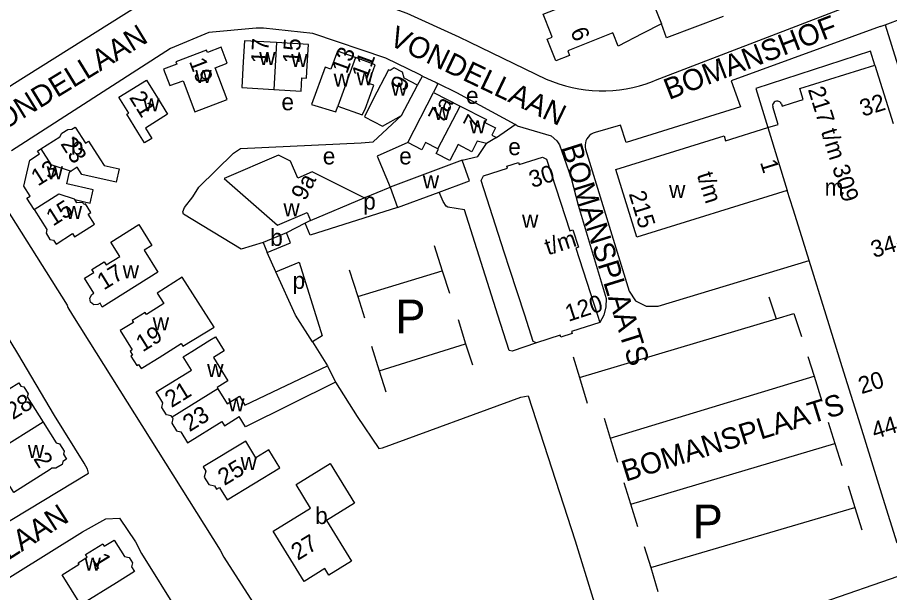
# Model space of a CAD drawing. Extents: x 161141 to 163125, y 381621 to 383200.
# Drawn here: x 161599.7 to 161806, y 382367.8 to 382503.8 of the extents above; entities that cross this region are included whole.
import ezdxf

# ---------------------------------------------------------------- set-up
doc = ezdxf.new("R2010")
doc.units = 0
for name, color, linetype in [('BLT_Basislijn', 7, 'Continuous'), ('BLT_Bebouwing', 7, 'Continuous'), ('BLT_Centroide', 7, 'Continuous'), ('BLT_Huisnummer', 7, 'Continuous'), ('BLT_Huisnummer_reeks', 7, 'Continuous'), ('BLT_Huisnummer_zonder_bebouwing', 7, 'Continuous'), ('BLT_Onderverdeling_panden', 7, 'Continuous'), ('BLT_Straatnaam', 7, 'Continuous'), ('BLT_Tekst_parkeren', 7, 'Continuous')]:
    doc.layers.add(name, color=color, linetype=linetype)

msp = doc.modelspace()

# ---------------------------------------------------------------- linework, layer by layer
at = {"layer": 'BLT_Basislijn'}
for p, q in [((161750.63, 382488.92), (161802.17, 382508.77)), ((161753.25, 382498.96), (161752, 382502.29)), ((161766.61, 382503.97), (161753.25, 382498.96)), ((161803.77, 382501.66), (161804.9, 382502.06)), ((161804.9, 382502.06), (161809.14, 382503.58)), ((161803.77, 382501.66), (161768.52, 382488.78)), ((161704.11, 382499.16), (161706.71, 382497.91)), ((161706.71, 382497.91), (161724.74, 382489.21)), ((161694.33, 382487.72), (161695.54, 382489.92)), ((161699.15, 382488.18), (161698.08, 382486.06)), ((161768.52, 382488.78), (161770.69, 382482.63)), ((161713.01, 382475.39), (161717.41, 382478.44)), ((161717.88, 382478.18), (161717.41, 382478.44)), ((161742.36, 382478.33), (161736.34, 382476.59)), ((161681.72, 382461.11), (161687.82, 382463.64)), ((161667.78, 382455.1), (161663.3, 382452.86)), ((161669.05, 382455.74), (161667.78, 382455.1)), ((161698.25, 382449.88), (161700.17, 382443.88)), ((161678.19, 382444.05), (161680.21, 382437.75)), ((161680.21, 382437.75), (161700.17, 382443.88)), ((161700.17, 382443.88), (161701.87, 382438.59)), ((161680.21, 382437.75), (161681.81, 382432.76)), ((161777.44, 382437.69), (161779.16, 382432.51)), ((161599.76, 382424.3), (161594.18, 382433.33)), ((161703.91, 382432.35), (161705.66, 382426.58)), ((161732.6, 382418.6), (161779.16, 382432.51)), ((161779.16, 382432.51), (161783.33, 382433.75)), ((161783.33, 382433.75), (161785.16, 382428.34)), ((161683.42, 382426.04), (161685.24, 382420.21)), ((161685.24, 382420.21), (161705.66, 382426.58)), ((161705.66, 382426.58), (161707.31, 382421.61)), ((161608.43, 382409.62), (161599.76, 382424.3)), ((161786.63, 382423.61), (161788.1, 382418.91)), ((161731.11, 382423.49), (161732.6, 382418.6)), ((161685.24, 382420.21), (161686.8, 382415.23)), ((161732.6, 382418.6), (161734.46, 382412.53)), ((161739.88, 382404.31), (161788.1, 382418.91)), ((161788.1, 382418.91), (161789.93, 382413.04)), ((161615.5, 382398.39), (161608.43, 382409.62)), ((161738.44, 382409.04), (161739.88, 382404.31)), ((161791.48, 382408.08), (161793.05, 382403.03)), ((161739.88, 382404.31), (161741.62, 382398.6)), ((161744.79, 382388.7), (161793.05, 382403.03)), ((161793.05, 382403.03), (161794.69, 382397.78)), ((161616.3, 382396.95), (161615.5, 382398.39)), ((161616.52, 382395.99), (161616.3, 382396.95)), ((161593.52, 382382.1), (161616.52, 382395.99)), ((161744.79, 382388.7), (161743.22, 382393.74)), ((161796.18, 382392.99), (161797.77, 382387.89)), ((161746.47, 382383.29), (161744.79, 382388.7)), ((161749.48, 382373.68), (161797.77, 382387.89)), ((161797.77, 382387.89), (161799.43, 382382.58)), ((161747.96, 382378.64), (161749.48, 382373.68)), ((161749.48, 382373.68), (161751.19, 382368.04))]:
    msp.add_line(p, q, dxfattribs=at)
for points in [[(161592.45, 382483.87), (161593.86, 382484.74), (161598.38, 382487.82), (161638.41, 382513.09)], [(161673.38, 382511.56), (161691.77, 382504.77), (161704.11, 382499.16)], [(161804.9, 382502.06), (161818.44, 382458.78), (161819.41, 382455.87)], [(161695.54, 382489.92), (161694.82, 382490.26), (161686.86, 382494.17), (161669.56, 382499.95), (161657.92, 382501.22), (161656.16, 382501.22), (161644.97, 382500.18), (161635.91, 382496.42), (161598.31, 382472.23)], [(161802.49, 382492.49), (161801.46, 382495.78), (161774.33, 382487), (161777.22, 382477.72)], [(161695.54, 382489.92), (161698.76, 382488.38), (161699.15, 382488.18)], [(161717.41, 382478.44), (161703.61, 382485.97), (161699.15, 382488.18)], [(161724.74, 382489.21), (161726.23, 382488.59), (161727.75, 382488.04), (161729.3, 382487.57), (161730.87, 382487.18), (161732.45, 382486.86), (161734.05, 382486.63), (161735.66, 382486.47), (161737.27, 382486.39), (161738.89, 382486.4), (161740.5, 382486.48), (161742.11, 382486.64), (161743.71, 382486.89), (161745.29, 382487.21), (161746.86, 382487.61), (161748.4, 382488.08), (161749.92, 382488.63), (161750.63, 382488.92)], [(161770.69, 382482.63), (161743.7, 382474.22), (161742.36, 382478.33)], [(161652.49, 382472.8), (161681.01, 382474.15), (161683.86, 382474.38), (161690.57, 382480.62)], [(161717.88, 382478.18), (161725.91, 382475.79), (161727.31, 382474.56), (161727.92, 382473.65), (161730.69, 382465.8), (161732.29, 382459.36), (161738.98, 382437.29), (161738.89, 382435.37), (161738.4, 382433.33), (161737.44, 382431.64)], [(161736.34, 382476.59), (161735.87, 382476.42), (161735.42, 382476.18), (161735.02, 382475.87), (161734.67, 382475.5), (161734.39, 382475.08), (161734.17, 382474.62), (161734.03, 382474.13), (161733.97, 382473.62), (161733.99, 382473.12), (161734.08, 382472.63)], [(161692.02, 382474.22), (161684.79, 382470.93), (161687.82, 382463.64)], [(161704.87, 382470.02), (161708.59, 382470.9), (161710.63, 382473.94)], [(161657.79, 382450.53), (161652.63, 382449.01), (161638.94, 382457.29), (161638.85, 382457.77), (161639.23, 382458.82), (161641.16, 382461.36), (161642.58, 382463.6), (161650.79, 382471.68), (161652.49, 382472.8)], [(161734.08, 382472.63), (161744.4, 382439.02), (161745.9, 382436.75), (161748.39, 382435.53), (161751.26, 382435.53), (161786.95, 382446.27)], [(161595.84, 382460.72), (161596.92, 382458.74), (161611.47, 382435.7), (161611.61, 382435.15), (161612.76, 382433.33), (161647.66, 382377.83), (161648.55, 382376.12), (161656.88, 382363.14), (161666.97, 382346.69), (161667.98, 382345.4), (161674.24, 382335.63), (161677.56, 382331.37), (161683.55, 382324.85), (161687.86, 382320.54), (161693.76, 382315.92), (161698.71, 382312.8), (161700.46, 382311.71), (161704.92, 382309.44), (161714.05, 382305.43), (161718.43, 382303.74), (161719.44, 382303.14), (161728.38, 382299.55)], [(161722.43, 382426.8), (161716.72, 382424.88), (161715.97, 382425), (161713.34, 382433.33), (161705.47, 382458.28), (161701.51, 382458.93), (161701.14, 382459.17), (161700.43, 382460.22), (161699.45, 382462.48)], [(161689.62, 382458.8), (161668.97, 382452.27)], [(161668.97, 382452.27), (161667.78, 382455.1)], [(161660.84, 382443.61), (161658.79, 382448.17)], [(161660.84, 382443.61), (161666.31, 382445.93)], [(161666.31, 382445.93), (161671.75, 382428.49), (161669.45, 382427.03)], [(161669.45, 382427.03), (161665.46, 382433.33), (161660.84, 382443.61)], [(161669.45, 382427.03), (161673.01, 382421.4)], [(161674.9, 382417.55), (161680.08, 382409.37), (161685.15, 382401.83), (161686.05, 382401.99), (161718.73, 382414), (161720.52, 382414.27), (161731.64, 382380.01), (161739.94, 382352.91), (161740.26, 382352.11), (161740.58, 382351.85), (161741.6, 382351.66), (161748.23, 382349.34), (161750.34, 382349.3), (161754.35, 382350.52)], [(161528.05, 382327.91), (161615.1, 382382.15), (161620.61, 382385.22), (161623.8, 382385.38), (161627.62, 382379.73), (161629.02, 382376.98), (161637.76, 382362.96), (161638.42, 382362.17), (161644.65, 382351.89), (161650.81, 382342.64), (161652.63, 382339.52), (161652.63, 382339.2), (161655.66, 382334.19)], [(161810, 382372.25), (161788.1, 382364.7), (161784.08, 382357.84), (161793.69, 382312.24)]]:
    msp.add_lwpolyline(points, dxfattribs=at)
at = {"layer": 'BLT_Bebouwing'}
for p, q in [((161802.49, 382492.49), (161806.79, 382478.69)), ((161692.02, 382474.22), (161698.08, 382486.06)), ((161698.08, 382486.06), (161704.43, 382482.8)), ((161713.01, 382475.39), (161710.63, 382473.94)), ((161712.81, 382475.49), (161713.01, 382475.39)), ((161611.4, 382464.39), (161612.03, 382467.22)), ((161783.17, 382458.44), (161781.78, 382462.88)), ((161669.05, 382455.74), (161681.72, 382461.11)), ((161784.82, 382453.13), (161783.17, 382458.44)), ((161663.3, 382452.86), (161657.79, 382450.53)), ((161786.95, 382446.27), (161784.82, 382453.13)), ((161657.79, 382450.53), (161658.79, 382448.17)), ((161716.19, 382444.16), (161714.85, 382448.28)), ((161653.51, 382412.09), (161673.01, 382421.4)), ((161799.07, 382407.35), (161795.17, 382419.88)), ((161804.47, 382390.03), (161799.07, 382407.35)), ((161807.77, 382379.42), (161804.47, 382390.03))]:
    msp.add_line(p, q, dxfattribs=at)
for points in [[(161740.65, 382530.6), (161750.13, 382506.95), (161752, 382502.29)], [(161727.02, 382493.48), (161724.95, 382498.65), (161726.18, 382499.14), (161725.84, 382500), (161724.02, 382504.53), (161728.66, 382506.39), (161735.15, 382508.99), (161728.42, 382525.79), (161735.08, 382528.46)], [(161752, 382502.29), (161747.55, 382500), (161741.81, 382496.98), (161740.59, 382500), (161740.52, 382500.17), (161740.1, 382500), (161729.85, 382495.9), (161730.29, 382494.79), (161727.02, 382493.48)], [(161660.98, 382497.83), (161653.41, 382498.27), (161653.12, 382493.28), (161652.77, 382487.19), (161660.33, 382486.74)], [(161660.33, 382486.74), (161666.8, 382486.35), (161666.98, 382489.47), (161668.07, 382489.4), (161668.25, 382492.4), (161668.54, 382497.39), (161660.98, 382497.83)], [(161649.32, 382484.39), (161646.43, 382491.89), (161649.3, 382492.99), (161647.85, 382496.77), (161644.62, 382495.52), (161644.41, 382496.06), (161637.17, 382493.28), (161637.37, 382492.75), (161634.22, 382491.54), (161635.71, 382487.65), (161638.86, 382488.81), (161641.68, 382481.46), (161649.32, 382484.39)], [(161679.69, 382494.28), (161675.42, 382495.83), (161673.85, 382491.51), (161672.47, 382492.01), (161669.27, 382483.15), (161675.01, 382481.47), (161675.51, 382482.83)], [(161675.51, 382482.83), (161681.25, 382480.72), (161681.92, 382482.07), (161683.99, 382487.73), (161682.74, 382488.19), (161684.34, 382492.59), (161679.69, 382494.28)], [(161694.33, 382487.72), (161691.19, 382489.38), (161690.74, 382490.84), (161688.84, 382491.85), (161687.83, 382491.22), (161687.49, 382491.4), (161683.73, 382484.28), (161681.82, 382480.3), (161686.07, 382478.05), (161690.57, 382480.62)], [(161783.04, 382483.59), (161785.54, 382484.36), (161784.73, 382486.96), (161802.49, 382492.49)], [(161632.83, 382484.73), (161635.23, 382480.91), (161629.95, 382477.58), (161631.49, 382475.11), (161629.77, 382474.11), (161628.21, 382476.63), (161625.57, 382480.88), (161626.02, 382481.16), (161623.68, 382484.93), (161630.19, 382488.98), (161632.83, 382484.73)], [(161690.57, 382480.62), (161694.33, 382487.72)], [(161780.39, 382483.32), (161780.25, 382483.57), (161780.05, 382483.78), (161779.79, 382483.93), (161779.51, 382484), (161779.22, 382484), (161778.94, 382483.91), (161778.7, 382483.76), (161778.5, 382483.54), (161778.37, 382483.28), (161778.32, 382482.99), (161778.35, 382482.7), (161778.36, 382482.66)], [(161780.39, 382483.32), (161780.54, 382482.81), (161783.04, 382483.59)], [(161704.43, 382482.8), (161710.61, 382479.61), (161710.27, 382478.94), (161712.8, 382477.63), (161711.93, 382475.94), (161712.81, 382475.49)], [(161777.22, 382477.72), (161779.66, 382478.48), (161778.36, 382482.66)], [(161605.26, 382472.7), (161609.73, 382475.54), (161610.17, 382476.38), (161611.59, 382477.28), (161612.54, 382477.32), (161613.39, 382477.86), (161615.79, 382474.08), (161616.54, 382474.55), (161619.22, 382470.34), (161620.2, 382468.79), (161623.73, 382468.01), (161623.02, 382464.82), (161614.91, 382466.63), (161613.82, 382468.36), (161612.38, 382467.44)], [(161781.78, 382462.88), (161746.23, 382451.81), (161741.24, 382467.85), (161766.82, 382475.81), (161767.19, 382474.6), (161777.22, 382477.72)], [(161699.16, 382472.69), (161696.23, 382474.21), (161695.33, 382472.49), (161692.02, 382474.22)], [(161707.17, 382471.96), (161703.91, 382473.72), (161701.93, 382469.92), (161698.75, 382471.58), (161699.29, 382472.62)], [(161710.63, 382473.94), (161708.46, 382474.55), (161707.17, 382471.96)], [(161603.69, 382458.32), (161601.96, 382461.04), (161602.74, 382461.53), (161601.24, 382463.88), (161602.62, 382470.03), (161604.91, 382471.49), (161604.46, 382472.19), (161605.26, 382472.7)], [(161681.72, 382461.11), (161669.39, 382467.24), (161665.99, 382465.8), (161664.31, 382469.77), (161661.46, 382471.18), (161648.56, 382465.71), (161661.18, 382454.66), (161668.24, 382457.65), (161669.05, 382455.74)], [(161699.29, 382472.62), (161699.16, 382472.69)], [(161704.87, 382470.02), (161687.82, 382463.64)], [(161699.45, 382462.48), (161706.65, 382465.17), (161704.87, 382470.02)], [(161714.85, 382448.28), (161709.35, 382465.25), (161709.91, 382466.34), (161715.57, 382468.17), (161715.43, 382468.61), (161718.18, 382469.5), (161718.36, 382468.96), (161723.92, 382470.76), (161724.86, 382470.29), (161730.36, 382453.32)], [(161612.38, 382467.44), (161612.03, 382467.22)], [(161613.24, 382460.71), (161616.92, 382459.89), (161617.62, 382463.01), (161611.4, 382464.39)], [(161687.82, 382463.64), (161689.62, 382458.8)], [(161603.69, 382458.32), (161606.68, 382453.62), (161606.49, 382452.74), (161607.4, 382451.3), (161608.24, 382451.11), (161608.84, 382450.17), (161612.74, 382452.65), (161613.21, 382451.91), (161617.43, 382454.59), (161617.94, 382454.91), (161616.45, 382457.26), (161617.08, 382457.66), (161615.76, 382459.73), (161615.44, 382459.52), (161615.13, 382460.01), (161613.72, 382459.95), (161613.24, 382460.71)], [(161689.62, 382458.8), (161699.45, 382462.48)], [(161658.79, 382448.17), (161664.29, 382450.5), (161663.3, 382452.86)], [(161730.36, 382453.32), (161731.08, 382453.55), (161732.42, 382449.42), (161731.75, 382449.2)], [(161731.75, 382449.2), (161736.89, 382433.33), (161737.44, 382431.64)], [(161795.17, 382419.88), (161790.98, 382433.33), (161786.95, 382446.27)], [(161638.65, 382442.35), (161632.77, 382438.58), (161634.31, 382436.1), (161630.19, 382433.56), (161629.94, 382433.97), (161626.87, 382432.08), (161627.14, 382431.66), (161623.98, 382429.71), (161626.8, 382425.15), (161626.35, 382424.88), (161626.95, 382423.91), (161626.55, 382423.66), (161627.93, 382421.43), (161628.35, 382421.68), (161628.93, 382420.75), (161629.36, 382421.01), (161633.19, 382423.38)], [(161633.19, 382423.38), (161638.45, 382426.63), (161638.83, 382426.02), (161646.21, 382430.57), (161638.65, 382442.35)], [(161722.43, 382426.8), (161721.7, 382427.17), (161719.7, 382433.33), (161716.19, 382444.16)], [(161737.44, 382431.64), (161730.74, 382429.47), (161730.9, 382429.01), (161728.23, 382428.14), (161728.07, 382428.62), (161722.43, 382426.8)], [(161636.26, 382409.21), (161636.05, 382409.55), (161634.96, 382409.81), (161633.88, 382411.57), (161634.12, 382412.61), (161632.52, 382415.2), (161640.86, 382420.35), (161638.9, 382423.52), (161640.97, 382424.8), (161645.23, 382427.43), (161646.55, 382428.24), (161648.59, 382424.93), (161646.05, 382423.36), (161649.46, 382417.84), (161646.91, 382416.26), (161647.12, 382415.92)], [(161673.01, 382421.4), (161674.9, 382417.55)], [(161674.9, 382417.55), (161653.67, 382406.96), (161652.18, 382409.37)], [(161592.91, 382400.04), (161589.27, 382405.91), (161588.17, 382405.23), (161582.63, 382414.18), (161587.52, 382417.21), (161590.9, 382411.74), (161593.11, 382413.13), (161600.04, 382417.35), (161600.51, 382416.6), (161601.18, 382416.45), (161602.21, 382414.8), (161602.04, 382414.08), (161605.79, 382408.1)], [(161647.12, 382415.92), (161649.28, 382412.41), (161652.2, 382414.21), (161653.51, 382412.09)], [(161636.26, 382409.21), (161636.45, 382408.9), (161636.2, 382407.83), (161637.31, 382406.03), (161638.33, 382405.79), (161639.92, 382403.21), (161648.06, 382408.24), (161648.69, 382407.22), (161652.18, 382409.37)], [(161605.79, 382408.1), (161608.89, 382403.15), (161609.67, 382402.97), (161610.76, 382401.23), (161610.6, 382400.52), (161611.33, 382399.35), (161610.41, 382398.77), (161610.25, 382398.09), (161608.8, 382397.18), (161607.87, 382397.15), (161607.42, 382396.86), (161598.86, 382391.46), (161596.11, 382395.88), (161593.79, 382394.43), (161591.07, 382398.82), (161592.91, 382400.04)], [(161643.62, 382397.48), (161644.24, 382396.46), (161643.9, 382395.03), (161644.95, 382393.34), (161646.28, 382393.03), (161646.8, 382392.19), (161647.52, 382392.63), (161649.31, 382389.72), (161661.73, 382397.26), (161659.15, 382401.52), (161656.06, 382399.65), (161653.68, 382403.58), (161643.62, 382397.48)], [(161673.65, 382398.27), (161679.4, 382388.93), (161672.78, 382384.85), (161678.75, 382375.16), (161673.38, 382371.85), (161672.42, 382373.43), (161667.49, 382370.4), (161660.17, 382382.3), (161669.03, 382387.75), (161665.6, 382393.32), (161673.65, 382398.27)], [(161610.25, 382372), (161614.29, 382374.49), (161614.08, 382374.83), (161616.19, 382376.13), (161615.79, 382376.78), (161619.88, 382379.3), (161620.24, 382378.72), (161622.6, 382380.18), (161625, 382376.3), (161626.09, 382376.05), (161626.88, 382374.77), (161626.67, 382373.89), (161627.39, 382372.72), (161623.14, 382370.09)], [(161623.14, 382370.09), (161614.66, 382364.86), (161610.25, 382372)]]:
    msp.add_lwpolyline(points, dxfattribs=at)
msp.add_lwpolyline([(161621.82, 382450.67), (161628.41, 382454.8), (161631.48, 382449.84), (161629.69, 382448.74), (161632.93, 382443.5), (161619.77, 382435.3), (161619.24, 382436.17), (161618.74, 382435.87), (161617.76, 382435.81), (161616.98, 382436.41), (161616.79, 382437.38), (161617.31, 382438.25), (161617.79, 382438.54), (161615.57, 382442.15), (161617.73, 382443.48), (161617.29, 382444.19), (161620.24, 382446.01), (161620.69, 382445.28), (161623.91, 382447.27)], close=True, dxfattribs=at)
at = {"layer": 'BLT_Onderverdeling_panden'}
for p, q in [((161660.98, 382497.83), (161660.33, 382486.74)), ((161679.69, 382494.28), (161675.51, 382482.83)), ((161699.16, 382472.69), (161704.43, 382482.8)), ((161777.22, 382477.72), (161781.78, 382462.88)), ((161647.12, 382415.92), (161636.26, 382409.21)), ((161605.79, 382408.1), (161592.91, 382400.04))]:
    msp.add_line(p, q, dxfattribs=at)
for points in [[(161605.26, 382472.7), (161607.62, 382468.98), (161612.38, 382467.44)], [(161603.69, 382458.32), (161609.51, 382462.04), (161613.15, 382460.84), (161613.24, 382460.71)]]:
    msp.add_lwpolyline(points, dxfattribs=at)

# ---------------------------------------------------------------- texts
at = {"layer": 'BLT_Centroide'}
for s, p in [('w', (161656.88, 382492.5)), ('w', (161664.44, 382492.06)), ('w', (161641.77, 382488.28)), ('w', (161674.48, 382487.44)), ('w', (161679.92, 382487.7)), ('w', (161688.08, 382485.28)), ('e', (161705.79, 382483.33)), ('w', (161629.45, 382481.58)), ('e', (161662.14, 382481.82)), ('w', (161698.22, 382479.56)), ('w', (161706.61, 382476.34)), ('b', (161612.35, 382471.34)), ('e', (161715.79, 382471.21)), ('e', (161671.92, 382469.02)), ('e', (161689.99, 382469.02)), ('w', (161606.62, 382465.5)), ('w', (161695.57, 382463.35)), ('w', (161753.82, 382461.08)), ('m', (161790.61, 382461.64)), ('p', (161681.48, 382458.33)), ('w', (161611.14, 382456.09)), ('w', (161662.61, 382456.78)), ('w', (161719.05, 382454.05)), ('b', (161659.49, 382449.75)), ('w', (161624.59, 382442.07)), ('p', (161664.78, 382439.58)), ('w', (161631.7, 382429.75)), ('w', (161644.57, 382418.72)), ('w', (161649.54, 382410.62)), ('w', (161602.16, 382399.62)), ('w', (161652.48, 382396.75)), ('b', (161670.11, 382383.98)), ('w', (161615.57, 382372.97))]:
    msp.add_text(s, height=4, dxfattribs=at).set_placement(p)
at = {"layer": 'BLT_Huisnummer'}
for s, rotation, p in [('6', 291.8407, (161730.42, 382500.54)), ('17', 86.6768, (161658.89, 382492.76)), ('15', 86.6746, (161666.41, 382492.81)), ('13', 70.0016, (161677.63, 382490.26)), ('19', 291.0119, (161640.23, 382493.38)), ('11', 70.0075, (161682.36, 382488.95)), ('9', 62.092, (161691.28, 382486.01)), ('21', 301.8748, (161626.03, 382484.85)), ('7a', 62.4573, (161700.19, 382478.44)), ('7', 62.7877, (161708.5, 382476.76)), ('23', 302.4329, (161609.77, 382473.9)), ('13', 32.4316, (161604.55, 382463.76)), ('15', 32.4322, (161608.12, 382454.3)), ('17', 31.7101, (161620.13, 382439.19)), ('19', 31.7803, (161629.31, 382424.55)), ('21', 31.699, (161636.14, 382411.38)), ('28', 32.0578, (161598.62, 382408.52)), ('23', 31.7049, (161640.39, 382405.67)), ('2', 301.778, (161603.37, 382399.42)), ('25', 31.2505, (161648.65, 382392.95)), ('27', 31.625, (161666, 382375.25)), ('1', 301.7003, (161617.27, 382375.59))]:
    msp.add_text(s, height=4, rotation=rotation, dxfattribs=at).set_placement(p)
at = {"layer": 'BLT_Huisnummer_reeks'}
for s, rotation, p in [('217 t/m 309', 287.2941, (161786.62, 382486.77)), ('32', 17.2947, (161799.64, 382480.27)), ('1', 287.2904, (161775.3, 382469.52)), ('30', 17.9674, (161721.44, 382463.41)), ('t/m', 287.2948, (161760.37, 382466.57)), ('215', 287.0802, (161744.25, 382462.12)), ('34-a-b', 16.7539, (161802.24, 382446.87)), ('t/m', 17.9674, (161725.18, 382447.49)), ('120', 17.9674, (161730.02, 382431.78)), ('20', 17.2943, (161799.32, 382414.67)), ('44', 17.2943, (161802.46, 382404.04))]:
    msp.add_text(s, height=4, rotation=rotation, dxfattribs=at).set_placement(p)
at = {"layer": 'BLT_Huisnummer_zonder_bebouwing'}
msp.add_text('9a', height=4, rotation=62.907, dxfattribs=at).set_placement((161667.76, 382460.23))
at = {"layer": 'BLT_Straatnaam'}
for s, rotation, p in [('BOMANSHOF', 21.1362, (161753.8, 382484.23)), ('VONDELLAAN', 31.5015, (161592.58, 382474.61)), ('VONDELLAAN', 334.4313, (161687.3, 382497.44)), ('BOMANSPLAATS', 287.3407, (161728.24, 382473.09)), ('BOMANSPLAATS', 17.3407, (161743.55, 382393.94)), ('RUUSBROECLAAN', 32.6903, (161561.59, 382352.25))]:
    msp.add_text(s, height=5, rotation=rotation, dxfattribs=at).set_placement(p)
at = {"layer": 'BLT_Tekst_parkeren'}
for p in [(161689.07, 382429.04), (161759.4, 382380.58)]:
    msp.add_text('P', height=8, dxfattribs=at).set_placement(p)

doc.saveas('drawing.dxf')
